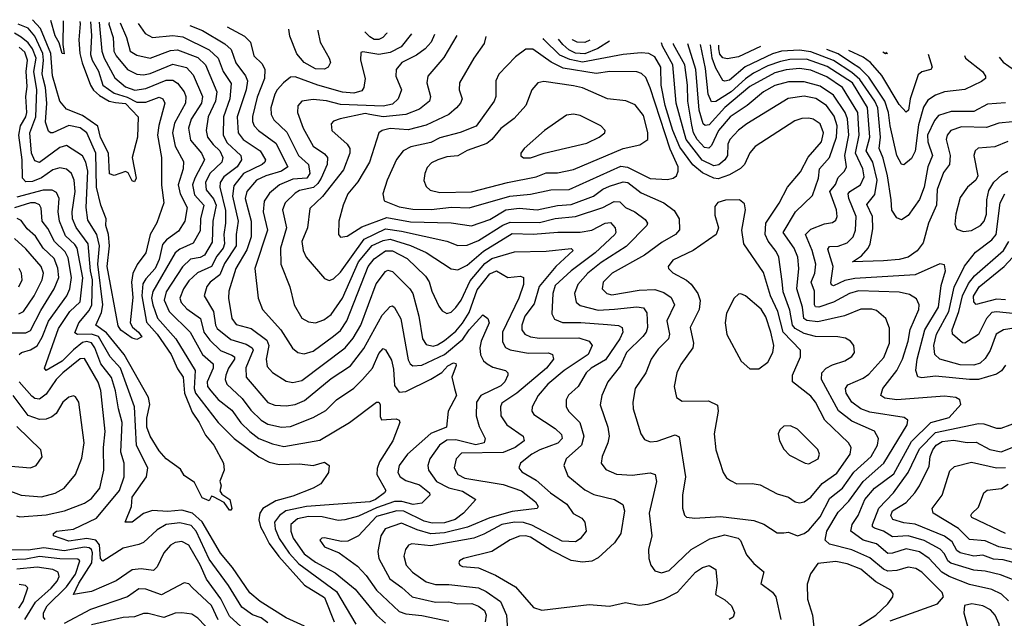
# Model space of a CAD drawing. Extents: x 1308313 to 1441400, y 959662 to 1036319.
# Tile 452 of 656: x 1372728 to 1377079, y 1030271 to 1032914. Entities that reach past the tile are written whole.
import ezdxf

# ---------------------------------------------------------------- set-up
doc = ezdxf.new("R2010")
doc.units = 0

msp = doc.modelspace()

# ---------------------------------------------------------------- linework, layer by layer
at = {"layer": '0CON10XD'}
for points in [[(1373079.7, 1032903.4), (1373091.3, 1032775), (1373101.4, 1032745), (1373148.1, 1032658.1), (1373195, 1032618.4), (1373236.4, 1032603.6), (1373285, 1032610.3), (1373375, 1032647.1), (1373405, 1032647), (1373425, 1032633.3), (1373455.2, 1032595), (1373462, 1032575), (1373460.2, 1032545), (1373412.5, 1032457.5), (1373403.5, 1032415), (1373415.4, 1032355.4), (1373451.7, 1032288.3), (1373450, 1032255), (1373428.7, 1032185), (1373437, 1032145), (1373467.6, 1032085), (1373457.8, 1032025), (1373429.5, 1031980.5), (1373377.3, 1031942.7), (1373359.2, 1031920.8), (1373343.7, 1031855), (1373326.3, 1031815), (1373285, 1031770.3), (1373272.2, 1031747.8), (1373267.1, 1031695), (1373288.8, 1031578.8), (1373335.7, 1031525), (1373397.9, 1031435), (1373425, 1031372.9), (1373451, 1031335), (1373456.7, 1031265), (1373490.3, 1031180.3), (1373521.6, 1031135), (1373549.3, 1031079.3), (1373585.4, 1031035), (1373629.2, 1030955), (1373631.2, 1030925), (1373613.1, 1030876.9), (1373618.6, 1030855), (1373613, 1030833), (1373621.7, 1030818.3), (1373656.2, 1030795), (1373665.5, 1030755), (1373661.7, 1030748.3), (1373655, 1030748.8), (1373631.4, 1030781.4), (1373585, 1030806.7), (1373575, 1030810), (1373565, 1030790), (1373535, 1030803.3), (1373499.8, 1030869.8), (1373455, 1030900.8), (1373438.9, 1030928.9), (1373375, 1030974.7), (1373345, 1031009.6), (1373304.3, 1031075), (1373290.3, 1031115), (1373290.5, 1031155), (1373302.8, 1031215), (1373297, 1031245), (1373190.2, 1031435), (1373111.6, 1031531.6), (1373064.2, 1031565), (1373088.9, 1031621.1), (1373094.9, 1031655), (1373073.9, 1031833.9), (1373080.8, 1031915), (1373069.1, 1031965), (1373029, 1032029), (1373021.8, 1032085), (1373029.5, 1032245), (1373020.6, 1032285), (1373005, 1032313.5), (1372935, 1032358.3), (1372905, 1032350.4), (1372815, 1032283), (1372795, 1032291.1), (1372779.6, 1032325), (1372772.2, 1032415), (1372799.3, 1032485), (1372804.1, 1032605), (1372790.5, 1032685), (1372800.3, 1032745), (1372785, 1032785.2), (1372765, 1032812.5), (1372735, 1032837.4), (1372705, 1032854.4)], [(1373040.6, 1032904.8), (1373044.9, 1032845), (1373041, 1032761), (1373048.8, 1032735), (1373076.8, 1032686.8), (1373095.2, 1032625), (1373145, 1032589.2), (1373202.5, 1032572.5), (1373245, 1032550.1), (1373285, 1032549.6), (1373345, 1032572.3), (1373360.8, 1032565), (1373370, 1032545), (1373342.3, 1032447.7), (1373337.2, 1032405), (1373353.9, 1032305), (1373353.9, 1032183.9), (1373364.7, 1032105.3), (1373333.5, 1032016.5), (1373304.2, 1031965.8), (1373285.2, 1031885), (1373246.7, 1031833.3), (1373227.3, 1031792.7), (1373221.3, 1031755), (1373227.6, 1031687.6), (1373215.8, 1031575), (1373226, 1031556), (1373252.5, 1031535), (1373267, 1031513), (1373245, 1031501.4), (1373225, 1031508), (1373175, 1031542.4), (1373162.5, 1031562.5), (1373114, 1031825), (1373124.7, 1031915), (1373120.8, 1031965), (1373108.8, 1032005), (1373110, 1032035), (1373086.9, 1032095), (1373067.1, 1032175), (1373064.6, 1032325), (1373024.3, 1032414.3), (1372995, 1032436.2), (1372945, 1032447.2), (1372875, 1032415.3), (1372864.2, 1032414.2), (1372855, 1032422.2), (1372842.4, 1032462.4), (1372847.6, 1032545), (1372842.4, 1032615), (1372832.2, 1032655), (1372827.3, 1032675), (1372833.8, 1032735), (1372829.9, 1032765), (1372795, 1032842.2), (1372765, 1032876.4), (1372721.1, 1032895)], [(1372993.2, 1032906.6), (1372995.8, 1032895.8), (1372989.3, 1032825), (1372994.2, 1032765), (1373003.6, 1032723.6), (1373040.7, 1032625), (1373053.8, 1032603.8), (1373080.2, 1032580.2), (1373123.8, 1032553.8), (1373151.5, 1032548.5), (1373195, 1032543.8), (1373252, 1032485), (1373248.7, 1032395), (1373225.5, 1032305), (1373243.3, 1032215), (1373235, 1032197.5), (1373225, 1032202.5), (1373208, 1032238), (1373195, 1032243.3), (1373145, 1032226.7), (1373125, 1032233.3), (1373120.8, 1032325), (1373084.4, 1032394.4), (1373073.4, 1032443.4), (1373005, 1032491.7), (1372935, 1032518.8), (1372905, 1032554.4), (1372873.6, 1032666.4), (1372865.3, 1032765), (1372820, 1032875), (1372785, 1032914.3)], [(1372919.4, 1032909.3), (1372918.8, 1032805), (1372925, 1032763.3), (1372915, 1032764.3), (1372902.5, 1032812.5), (1372885, 1032843.5), (1372865.8, 1032911.3)], [(1373123.8, 1032901.7), (1373122.3, 1032895), (1373140.4, 1032835), (1373142, 1032808), (1373143.4, 1032775), (1373154.2, 1032754.2), (1373204.7, 1032695), (1373245, 1032674), (1373275, 1032670.3), (1373305, 1032676), (1373405, 1032717.7), (1373465, 1032702.6), (1373495, 1032670.8), (1373535.1, 1032575.1), (1373531.1, 1032545), (1373486.2, 1032475), (1373474.4, 1032435), (1373482.7, 1032382.7), (1373531, 1032325), (1373544.8, 1032295), (1373501.4, 1032215), (1373492.2, 1032185), (1373500.4, 1032140.4), (1373541.3, 1032095), (1373526.6, 1032035), (1373525, 1031982.5), (1373495, 1031927.9), (1373435, 1031901.2), (1373415.6, 1031884.4), (1373316.7, 1031713.3), (1373310.6, 1031685), (1373316.2, 1031655), (1373336.7, 1031596.7), (1373417.5, 1031505), (1373504, 1031365), (1373499, 1031285), (1373505.2, 1031265), (1373605.7, 1031135.7), (1373675.1, 1031065.1), (1373785, 1030983.3), (1373829.8, 1030959.8), (1373875, 1030949.6), (1373965, 1030952.4), (1374025, 1030945.9), (1374075, 1030959.5), (1374096.2, 1030945), (1374092.5, 1030915), (1374058.8, 1030865), (1374025.2, 1030844.8), (1373935, 1030809.5), (1373860.6, 1030789.4), (1373802, 1030755), (1373788.9, 1030735), (1373784.1, 1030705), (1373791.9, 1030675), (1373808.9, 1030645), (1373830.7, 1030600.7), (1373872.9, 1030542.9), (1373987, 1030417), (1374075, 1030363.1), (1374117.6, 1030255)], [(1373171.3, 1032900), (1373199.8, 1032835), (1373216.6, 1032775), (1373245, 1032757.1), (1373305, 1032744.3), (1373395, 1032778.5), (1373425, 1032780.5), (1373515, 1032747.6), (1373548.5, 1032715), (1373598.8, 1032595), (1373592.6, 1032555), (1373560.6, 1032485), (1373552.7, 1032425), (1373557.9, 1032395), (1373583.4, 1032363.4), (1373611.9, 1032335), (1373626.3, 1032305), (1373622, 1032285), (1373568.5, 1032235), (1373549.6, 1032195), (1373552.7, 1032162.7), (1373585, 1032123.6), (1373596.2, 1032095), (1373582.1, 1032025), (1373578.8, 1031931.2), (1373545, 1031873.7), (1373525, 1031863.6), (1373482.9, 1031857.1), (1373447.2, 1031822.8), (1373375, 1031712.9), (1373367.1, 1031675), (1373388, 1031625), (1373481.9, 1031535), (1373536.3, 1031436.3), (1373582.3, 1031395), (1373582.3, 1031375), (1373556.2, 1031315), (1373558.6, 1031295), (1373572, 1031275), (1373605, 1031236.5), (1373665, 1031189.2), (1373705, 1031134.2), (1373744.7, 1031095), (1373785, 1031065.2), (1373845, 1031040.7), (1373895, 1031029.2), (1374055, 1031057.4), (1374185.4, 1031134.6), (1374305, 1031225.5), (1374315, 1031225.6), (1374320.4, 1031215), (1374321.1, 1031161.1), (1374327.6, 1031147.6), (1374391.8, 1031151.8), (1374404.4, 1031145), (1374407.3, 1031135), (1374377.5, 1031055), (1374318.7, 1030961.3), (1374307.3, 1030932.7), (1374306.7, 1030905), (1374346.7, 1030835), (1374340, 1030825), (1374300.5, 1030795), (1374275, 1030784.9), (1373995, 1030763.9), (1373904.7, 1030745.3), (1373875.7, 1030725), (1373854.4, 1030695), (1373857.4, 1030665), (1373875, 1030623.1), (1373918.2, 1030558.2), (1373961.2, 1030511.2), (1374128.6, 1030388.6), (1374213.3, 1030245)], [(1373251.6, 1032897), (1373283, 1032853), (1373315, 1032835.7), (1373405, 1032845.2), (1373449, 1032839), (1373565, 1032781.6), (1373604.8, 1032745), (1373627, 1032685), (1373661.8, 1032631.8), (1373656.7, 1032565), (1373628.7, 1032485), (1373627.7, 1032405), (1373645, 1032370.8), (1373705.6, 1032315), (1373708.5, 1032295), (1373689.1, 1032265), (1373630.4, 1032219.6), (1373613.4, 1032195), (1373612.2, 1032175), (1373638.2, 1032071.8), (1373637.8, 1032015), (1373629.9, 1031965), (1373632.8, 1031925), (1373627.2, 1031905), (1373599.5, 1031870.5), (1373575, 1031824.1), (1373513.5, 1031796.5), (1373475, 1031761.4), (1373451.3, 1031725), (1373435.6, 1031685), (1373441.1, 1031665), (1373466.9, 1031636.9), (1373526.5, 1031595), (1373542, 1031535), (1373568.8, 1031498.8), (1373615, 1031452.8), (1373665, 1031432.5), (1373677.5, 1031425), (1373676.8, 1031415), (1373650.2, 1031375), (1373638.5, 1031345), (1373636.2, 1031325), (1373643.9, 1031303.9), (1373711.5, 1031241.5), (1373749.9, 1031189.9), (1373795, 1031145.2), (1373825, 1031128.3), (1373885, 1031114.7), (1373925, 1031117.6), (1374025, 1031157.2), (1374081, 1031189), (1374127.9, 1031235), (1374205, 1031287.5), (1374243.1, 1031325), (1374286.6, 1031375), (1374315, 1031440), (1374335, 1031462.2), (1374345, 1031455.7), (1374370.7, 1031410.7), (1374380.4, 1031370.4), (1374385, 1031298.6), (1374405, 1031269.3), (1374435, 1031272.1), (1374545, 1031327), (1374593.7, 1031356.3), (1374620.7, 1031385), (1374645, 1031398.8), (1374656.1, 1031396.1), (1374657.6, 1031387.6), (1374637.9, 1031335), (1374650, 1031285), (1374658.2, 1031255), (1374620.9, 1031185), (1374613.5, 1031115), (1374545, 1031087.2), (1374441.8, 1030995), (1374404.7, 1030945), (1374399.7, 1030915), (1374409.3, 1030895), (1374435, 1030879.8), (1374495, 1030859.4), (1374538.9, 1030825), (1374540.6, 1030815), (1374505, 1030778.9), (1374466.2, 1030773.8), (1374416.3, 1030786.3), (1374385, 1030786), (1374305, 1030758.7), (1374225, 1030722.2), (1374165, 1030704.8), (1374135, 1030702.4), (1374065, 1030718.5), (1374005, 1030719.8), (1373955, 1030710.1), (1373926.1, 1030685), (1373925.6, 1030655), (1373937.2, 1030625), (1373985.6, 1030555), (1374035, 1030518.6), (1374121.9, 1030471.9), (1374209.9, 1030399.9), (1374304.3, 1030284.3), (1374345, 1030248.6)], [(1373480.5, 1032888.6), (1373536, 1032866), (1373635, 1032807), (1373662.2, 1032782.2), (1373683.5, 1032723.5), (1373726.5, 1032666.5), (1373734.1, 1032645), (1373729.4, 1032605), (1373689.1, 1032485), (1373693.7, 1032415), (1373714.9, 1032384.9), (1373790.5, 1032335), (1373814.2, 1032295), (1373811.8, 1032285), (1373799.1, 1032275), (1373716.3, 1032235), (1373675, 1032180.4), (1373668.3, 1032135), (1373693.1, 1032025), (1373684.3, 1031965), (1373685.1, 1031915), (1373632.9, 1031837.1), (1373612.5, 1031787.5), (1373569.7, 1031755), (1373555, 1031736.2), (1373543.3, 1031695), (1373584.9, 1031624.9), (1373592.8, 1031565), (1373601, 1031551), (1373661.2, 1031501.2), (1373728.6, 1031481.4), (1373755, 1031465.2), (1373759.1, 1031455), (1373726.9, 1031376.9), (1373729.2, 1031335), (1373825, 1031223.4), (1373855, 1031211.2), (1373905, 1031208.6), (1373945, 1031215.2), (1373987.1, 1031232.9), (1374105, 1031329.5), (1374189.8, 1031385), (1374248.1, 1031461.9), (1374330.1, 1031609.9), (1374365, 1031647.9), (1374375, 1031650), (1374385, 1031643.5), (1374413, 1031593), (1374445, 1031412.5), (1374453.7, 1031393.7), (1374465.2, 1031385.2), (1374505, 1031388.3), (1374605.1, 1031434.9), (1374686.2, 1031503.8), (1374714.2, 1031545), (1374775, 1031611.5), (1374797.3, 1031595), (1374803.4, 1031575), (1374767.8, 1031495), (1374761.7, 1031465), (1374764.2, 1031434.2), (1374778.2, 1031408.2), (1374794.2, 1031394.2), (1374819.2, 1031379.2), (1374875.6, 1031365), (1374885.5, 1031355), (1374885.4, 1031345), (1374871.3, 1031315), (1374855, 1031297.1), (1374765.9, 1031255), (1374746.2, 1031225), (1374745.3, 1031165), (1374757.9, 1031117.9), (1374785.3, 1031065), (1374780.6, 1031045), (1374743.3, 1031036.7), (1374655, 1031059.2), (1374615, 1031057.9), (1374583.8, 1031035), (1374540.8, 1030975), (1374532.4, 1030945), (1374535.3, 1030925), (1374570.5, 1030875), (1374625, 1030847), (1374685, 1030832), (1374743.3, 1030795), (1374689.6, 1030735), (1374652.6, 1030707.4), (1374605, 1030692.2), (1374550.7, 1030690.7), (1374515, 1030700), (1374425, 1030743.2), (1374395, 1030745.9), (1374305, 1030720.4), (1374225, 1030635.3), (1374178.7, 1030611.3), (1374149.6, 1030609.6), (1374074.6, 1030625.4), (1374063.8, 1030625), (1374054.4, 1030615), (1374075, 1030586.7), (1374139.8, 1030559.7), (1374220.8, 1030500.8), (1374259.4, 1030459.4), (1374305.1, 1030395.1), (1374405, 1030300.4), (1374435, 1030289.6), (1374505, 1030283.4), (1374625, 1030257.6)], [(1373645.3, 1032882.5), (1373721.8, 1032841.8), (1373748, 1032815), (1373762.9, 1032755), (1373799.3, 1032719.3), (1373811.6, 1032695), (1373809.2, 1032655), (1373777.5, 1032572.5), (1373756.2, 1032486.2), (1373756.5, 1032465), (1373764.8, 1032445), (1373783.6, 1032425), (1373859.3, 1032369.3), (1373913.3, 1032265), (1373885.5, 1032245), (1373815.4, 1032225), (1373775, 1032205.7), (1373731.9, 1032155), (1373724.2, 1032125), (1373751.3, 1032025), (1373751.2, 1031955), (1373731.5, 1031898.5), (1373683.4, 1031815), (1373652.4, 1031715), (1373650.2, 1031685), (1373665.8, 1031595), (1373685, 1031567.5), (1373750.6, 1031550.6), (1373819.5, 1031499.5), (1373829.3, 1031475), (1373817.7, 1031415), (1373822.2, 1031382.2), (1373845.6, 1031355.6), (1373905, 1031318.4), (1373935, 1031311.9), (1373975, 1031321.1), (1374166.2, 1031465), (1374201.5, 1031508.5), (1374235.5, 1031565), (1374302.9, 1031747.1), (1374345, 1031802.5), (1374355, 1031808.2), (1374375, 1031802), (1374452.2, 1031725), (1374464.7, 1031705), (1374491.6, 1031605), (1374508.6, 1031505), (1374525, 1031479.6), (1374555, 1031472.6), (1374575, 1031477.7), (1374605, 1031496.8), (1374655, 1031538.8), (1374685, 1031573.7), (1374715, 1031621.8), (1374749.5, 1031720.5), (1374805, 1031791.7), (1374835.5, 1031805.5), (1374885, 1031776), (1374940.9, 1031780.9), (1374955, 1031775.6), (1374955.2, 1031745), (1374933.9, 1031685), (1374861.4, 1031535), (1374861, 1031491), (1374875, 1031466.9), (1374895.6, 1031455.6), (1374975, 1031440.8), (1375065, 1031442.8), (1375082.2, 1031435), (1375086.9, 1031415), (1375056.1, 1031375), (1374924.9, 1031265.1), (1374859.2, 1031220.8), (1374852.2, 1031205), (1374854.1, 1031165), (1374881.5, 1031125), (1374953.5, 1031075), (1374957.7, 1031055), (1374917.5, 1031025), (1374865, 1031003.5), (1374680.7, 1030999.3), (1374656.7, 1030975), (1374648.2, 1030935), (1374663.8, 1030905), (1374695, 1030889.2), (1374865, 1030861.2), (1374945, 1030833.5), (1375008.1, 1030785), (1375020, 1030765), (1375014.6, 1030755.4), (1374905, 1030742.7), (1374805.1, 1030714.9), (1374707.1, 1030672.9), (1374605, 1030647.8), (1374545, 1030643.3), (1374485, 1030661.7), (1374415, 1030691), (1374343.8, 1030665), (1374324.2, 1030635), (1374311.2, 1030565), (1374315.8, 1030535), (1374363.2, 1030445), (1374417.1, 1030407.1), (1374462.5, 1030365), (1374565, 1030341.9), (1374625, 1030343.2), (1374665, 1030334), (1374725.9, 1030335.9), (1374755, 1030324.7), (1374781.4, 1030305), (1374790.2, 1030285), (1374785.2, 1030255)], [(1374459, 1032852.4), (1374413.3, 1032795), (1374365, 1032769), (1374315, 1032760.3), (1374245, 1032773.1), (1374235, 1032770), (1374233.9, 1032736.1), (1374254, 1032655), (1374249.2, 1032615), (1374239.4, 1032600.6), (1374205, 1032590), (1374155, 1032594.2), (1374045.6, 1032625.6), (1373945, 1032662.6), (1373925, 1032660.7), (1373894.2, 1032635.8), (1373865.8, 1032605), (1373856.1, 1032585), (1373838, 1032525), (1373839, 1032495), (1373851.5, 1032471.5), (1373908, 1032418), (1373960.4, 1032315), (1374003.9, 1032275), (1374010.3, 1032235), (1373996.2, 1032213.8), (1373935, 1032210.7), (1373876, 1032185), (1373831.7, 1032148.3), (1373807.8, 1032112.2), (1373803.5, 1032065), (1373822.8, 1031985), (1373766.5, 1031815), (1373781.5, 1031685), (1373801.1, 1031635), (1373881.4, 1031545), (1373934.2, 1031464.2), (1373957.5, 1031445), (1373985, 1031438), (1374025, 1031449.7), (1374115, 1031516.6), (1374145, 1031541.7), (1374173.4, 1031585), (1374268.5, 1031825), (1374295, 1031857.9), (1374345, 1031894), (1374375, 1031893.9), (1374439.7, 1031859.7), (1374521, 1031781), (1374537.3, 1031757.3), (1374548.8, 1031715), (1374579.6, 1031649.6), (1374595, 1031627.8), (1374615, 1031616.5), (1374635, 1031623.1), (1374655, 1031642.7), (1374678.3, 1031675), (1374719.3, 1031760.7), (1374783.1, 1031836.9), (1374815, 1031860), (1374915, 1031888.7), (1375055, 1031891.5), (1375164.5, 1031904.5), (1375173.3, 1031895), (1375097, 1031825), (1375023.5, 1031736.5), (1375001.3, 1031658.7), (1374960.6, 1031605), (1374946.7, 1031565), (1374946.7, 1031545), (1374960.4, 1031525), (1374985, 1031513.3), (1375025, 1031508.3), (1375199.2, 1031509.2), (1375244.2, 1031495), (1375258.2, 1031475), (1375240.7, 1031435), (1375133.8, 1031365), (1375062.7, 1031305), (1375019.2, 1031255), (1374992.3, 1031205), (1374991.2, 1031185), (1375000.8, 1031170.8), (1375095, 1031109.1), (1375121.9, 1031081.9), (1375126.1, 1031065), (1375106.5, 1031043.5), (1375026.9, 1031015), (1374991.8, 1030995), (1374940.5, 1030955), (1374934.4, 1030935), (1374946.7, 1030916.7), (1375010.8, 1030880.8), (1375074.1, 1030825), (1375146.1, 1030775), (1375173.5, 1030733.5), (1375212.3, 1030712.3), (1375225.6, 1030695), (1375231.5, 1030655), (1375205, 1030621.5), (1375185, 1030608.6), (1375125, 1030611), (1374991.9, 1030681.9), (1374955, 1030693.2), (1374915, 1030694.9), (1374858, 1030685), (1374778.5, 1030641.5), (1374735, 1030624.9), (1374545, 1030590.2), (1374460.4, 1030599.6), (1374445.9, 1030594.1), (1374432.3, 1030575), (1374425.3, 1030545), (1374436.2, 1030505), (1374464.6, 1030475), (1374525, 1030432.1), (1374565, 1030420), (1374625, 1030420.4), (1374755, 1030404.8), (1374789, 1030389), (1374853.1, 1030345)], [(1374561, 1032848.7), (1374546.2, 1032815), (1374519.7, 1032785), (1374482.3, 1032757.7), (1374416.9, 1032725), (1374392.1, 1032695), (1374390.4, 1032665), (1374415.4, 1032605), (1374401.2, 1032565), (1374375, 1032540.7), (1374335, 1032532.5), (1374145, 1032540), (1374084.1, 1032555.9), (1374025, 1032562.4), (1373974.8, 1032555.2), (1373956.6, 1032533.4), (1373955.3, 1032505), (1373981.4, 1032435), (1374025.5, 1032355.5), (1374075, 1032321.8), (1374088.3, 1032305), (1374086.8, 1032275), (1374060, 1032215), (1374045, 1032190.4), (1374026.2, 1032173.8), (1373965, 1032159.5), (1373945, 1032148.1), (1373901.9, 1032105), (1373888.9, 1032075), (1373907.3, 1031995), (1373880.9, 1031905), (1373882.2, 1031835), (1373921.8, 1031735), (1373941.3, 1031655), (1373975, 1031596), (1374005, 1031579.6), (1374035, 1031575.3), (1374071.5, 1031588.5), (1374105, 1031612.2), (1374154.9, 1031685.1), (1374224.6, 1031845), (1374285, 1031916.3), (1374335, 1031939.7), (1374365.4, 1031944.6), (1374455, 1031917.7), (1374525, 1031886), (1374635, 1031813.9), (1374665, 1031809.2), (1374705, 1031830.2), (1374777.3, 1031892.7), (1374905, 1031969.6), (1374996.8, 1031966.8), (1375106.6, 1031976.6), (1375205, 1031976), (1375256.9, 1031985), (1375315, 1032015.8), (1375338.9, 1032018.9), (1375359.8, 1031995), (1375362.9, 1031975), (1375357.5, 1031965), (1375271.7, 1031885), (1375165, 1031805.5), (1375095, 1031740.3), (1375083.5, 1031705), (1375079.7, 1031615), (1375091.7, 1031591.7), (1375127, 1031577), (1375207.5, 1031577.5), (1375325, 1031567.5), (1375373.8, 1031563.8), (1375390, 1031555), (1375392.9, 1031535), (1375380.9, 1031505), (1375317.6, 1031412.4), (1375254.2, 1031375), (1375231.4, 1031355), (1375196, 1031295), (1375153.9, 1031256.1), (1375142.9, 1031235), (1375143.1, 1031205), (1375155, 1031184.6), (1375203.2, 1031135), (1375221.7, 1031075), (1375210.3, 1031035), (1375142.5, 1030975), (1375132.1, 1030945), (1375149.9, 1030899.9), (1375225, 1030837.2), (1375265, 1030816.9), (1375356, 1030795), (1375393.4, 1030773.4), (1375400.6, 1030745), (1375384.7, 1030645.3), (1375356.3, 1030603.7), (1375285, 1030537.5), (1375256.9, 1030523.1), (1375215, 1030517.8), (1375165, 1030525.2), (1375075, 1030571.6), (1374985, 1030628.3), (1374965, 1030634.8), (1374936.4, 1030633.6), (1374895, 1030617.6), (1374815, 1030565.3), (1374688.8, 1030535), (1374671.9, 1030525), (1374668.1, 1030515), (1374673.1, 1030505), (1374685, 1030499.6), (1374755, 1030493.2), (1374831.3, 1030461.3), (1374919, 1030409), (1374998.9, 1030318.9), (1375035, 1030305.9), (1375245, 1030332.1), (1375335, 1030323.6), (1375405, 1030340.7), (1375465, 1030329.2), (1375505, 1030332.4), (1375575, 1030355.2), (1375635, 1030386.2), (1375715, 1030473.8), (1375745, 1030495.4), (1375775, 1030503.5), (1375805, 1030485.8)], [(1374046, 1032867.7), (1374045.5, 1032865), (1374056.1, 1032815), (1374096.2, 1032745), (1374101.9, 1032725), (1374090.8, 1032705), (1374075, 1032696.5), (1374035, 1032697.9), (1373985, 1032725.2), (1373952.9, 1032762.9), (1373922, 1032842), (1373918.1, 1032872.4)], [(1374659.4, 1032845), (1374602.1, 1032747.9), (1374532, 1032665), (1374527.1, 1032635), (1374543.7, 1032575), (1374539.7, 1032555), (1374495, 1032519), (1374434, 1032496), (1374335, 1032485.1), (1374275.6, 1032495.6), (1374255, 1032499.3), (1374143.7, 1032476.3), (1374114.2, 1032465.8), (1374104.5, 1032455), (1374107.1, 1032425), (1374175.4, 1032365), (1374186.8, 1032345), (1374186.7, 1032325), (1374159.1, 1032250.9), (1374066.4, 1032133.6), (1374009.9, 1032080.1), (1374000, 1031995), (1373974.8, 1031935), (1373980.3, 1031895), (1373994.7, 1031865), (1374075, 1031770.8), (1374095, 1031762.2), (1374115, 1031770), (1374145, 1031799.7), (1374250, 1031945), (1374345, 1031990.2), (1374415, 1031980.9), (1374615, 1031936), (1374665, 1031916.3), (1374705, 1031918.1), (1374755, 1031939.1), (1374862.9, 1032007.1), (1374895, 1032020.3), (1375025, 1032018.9), (1375095, 1032036), (1375184.6, 1032045.4), (1375305, 1032084.3), (1375355, 1032111.6), (1375380.2, 1032110.2), (1375405.5, 1032085), (1375446.5, 1032065), (1375491.9, 1032031.9), (1375502.1, 1032015), (1375499.2, 1032005), (1375407.9, 1031912.1), (1375297.6, 1031842.4), (1375238.7, 1031795), (1375195.2, 1031745), (1375179.2, 1031705), (1375186.8, 1031666.8), (1375205, 1031652.4), (1375285, 1031631.4), (1375356.2, 1031636.2)], [(1374788.3, 1032840.3), (1374781.3, 1032808.7), (1374735.4, 1032745), (1374672.1, 1032635), (1374669.6, 1032605), (1374682.9, 1032565), (1374676.2, 1032545), (1374658.5, 1032525), (1374625, 1032495.4), (1374525, 1032447.8), (1374445, 1032427.2), (1374365, 1032434.3), (1374330, 1032425), (1374315.6, 1032415), (1374274.2, 1032285), (1374222.2, 1032197.8), (1374178, 1032145), (1374157.5, 1032095), (1374137.9, 1032025), (1374137.5, 1031965), (1374145, 1031954.2), (1374175, 1031958.5), (1374239.9, 1032000.1), (1374349.9, 1032040.1), (1374455, 1032021.4), (1374635, 1032016.7), (1374725, 1032004.4), (1374805, 1032031.5), (1374875.8, 1032074.2), (1374935, 1032082), (1375015, 1032074.5), (1375105, 1032093.2), (1375165, 1032098.1), (1375264.4, 1032135.6), (1375304.7, 1032165.3), (1375335, 1032179.3), (1375395, 1032197.7), (1375415, 1032196), (1375475, 1032148.9), (1375574.4, 1032105), (1375621, 1032071), (1375642.7, 1032035), (1375644.1, 1031985.9), (1375626.5, 1031965), (1375568, 1031932), (1375488.9, 1031875), (1375346.8, 1031795), (1375306.8, 1031755), (1375302.3, 1031725), (1375323.1, 1031705), (1375345, 1031699.5), (1375465, 1031719.5), (1375535, 1031722.3), (1375575, 1031710), (1375607, 1031687), (1375622.2, 1031655), (1375587.3, 1031585), (1375599.3, 1031525), (1375595.9, 1031505), (1375550.1, 1031459.9), (1375518.9, 1031415), (1375495.6, 1031354.4), (1375448, 1031285), (1375437.7, 1031225), (1375438.8, 1031195), (1375472.5, 1031085), (1375489.8, 1031059.8), (1375515, 1031050), (1375545, 1031053.5), (1375625, 1031081.5), (1375642.5, 1031072.5), (1375670.4, 1030895), (1375657.1, 1030815), (1375657.5, 1030757.5), (1375665.5, 1030725.5), (1375675, 1030717.1), (1375712.2, 1030712.2), (1375825, 1030720.3), (1375972.5, 1030702.5), (1376016.1, 1030686.1), (1376075, 1030647.9), (1376105, 1030647.6), (1376125, 1030650.3), (1376165, 1030635.3), (1376195, 1030644.8), (1376215, 1030659.4), (1376265, 1030718.1), (1376309, 1030801), (1376364.7, 1030845.3), (1376414.1, 1030915.9), (1376491, 1030985), (1376519.5, 1031035), (1376523.6, 1031065), (1376505, 1031096.6), (1376405, 1031141.3), (1376346.7, 1031186.7), (1376272, 1031325), (1376273.5, 1031355), (1376292.1, 1031375), (1376319.5, 1031390.5), (1376375, 1031407.5), (1376405, 1031426.7), (1376417.5, 1031445), (1376415, 1031476), (1376399.2, 1031495), (1376377.1, 1031507.1), (1376344.2, 1031514.2), (1376245, 1031515.5), (1376195, 1031528.7), (1376155, 1031550.5), (1376143.8, 1031565), (1376131.4, 1031631.4), (1376102.4, 1031712.4), (1376097.7, 1031757.7), (1376083.4, 1031865), (1376071.2, 1031891.2), (1376035.8, 1031935.8), (1376023, 1031965), (1376025.3, 1032015), (1376085, 1032104.5), (1376121.3, 1032175), (1376178.2, 1032241.8), (1376212.6, 1032307.4), (1376271.6, 1032375), (1376281, 1032415), (1376265.9, 1032455), (1376235, 1032475.4), (1376215, 1032480), (1376185, 1032478.5), (1376153.1, 1032466.9), (1375977.8, 1032355), (1375955, 1032326.9), (1375931.5, 1032275), (1375913.1, 1032256.9), (1375865, 1032228.8), (1375815, 1032211), (1375795, 1032214.1), (1375745, 1032237.8), (1375702.9, 1032272.9), (1375645, 1032351.9), (1375615.1, 1032425), (1375580.6, 1032535), (1375562.8, 1032625), (1375562, 1032705), (1375535, 1032749.6), (1375508.6, 1032765), (1375475, 1032768.4), (1375395, 1032760.7), (1375215, 1032726.3), (1375158.7, 1032738.7), (1375115, 1032758), (1375045, 1032827.2), (1375042.1, 1032830.9)], [(1374350.8, 1032856.4), (1374350.3, 1032855), (1374332.7, 1032835), (1374315, 1032826.8), (1374295, 1032827.3), (1374275, 1032838.4), (1374253, 1032860)], [(1373986.4, 1030236.4), (1373905, 1030273.3), (1373790.9, 1030345), (1373745, 1030382.6), (1373668.5, 1030495), (1373615, 1030558.3), (1373535, 1030697), (1373492, 1030735), (1373445, 1030748.5), (1373381.9, 1030741.9), (1373315, 1030747.3), (1373275, 1030732.7), (1373225, 1030695.3), (1373194.5, 1030694.5), (1373222.3, 1030765), (1373225.4, 1030805), (1373287.6, 1030895), (1373294.7, 1030935), (1373243.5, 1031033.5), (1373235.5, 1031205), (1373172.9, 1031375), (1373128, 1031425), (1373076.4, 1031515), (1373045, 1031526.1), (1372983.8, 1031523.8), (1372971.5, 1031531.5), (1372988.8, 1031575), (1373035, 1031630), (1373047.4, 1031655), (1373049.3, 1031765), (1373040.6, 1031805), (1373031.2, 1031925), (1372976.8, 1031996.8), (1372961.8, 1032035), (1372960.1, 1032065), (1372972.8, 1032155), (1372968.7, 1032205), (1372957.5, 1032235), (1372935, 1032253.7), (1372905, 1032260.6), (1372875, 1032250.9), (1372825, 1032215.5), (1372785, 1032199.6), (1372755, 1032198.6), (1372740.6, 1032215), (1372738.7, 1032295), (1372724.1, 1032405), (1372731.5, 1032445), (1372755.1, 1032485), (1372759.8, 1032505), (1372755.4, 1032575), (1372761.3, 1032618.7), (1372756.8, 1032685), (1372762, 1032735), (1372750.8, 1032770.9), (1372725, 1032793)], [(1375334.2, 1032820.1), (1375282.9, 1032787.1), (1375226.2, 1032763.8), (1375185, 1032765.9), (1375155, 1032781.2), (1375127.7, 1032805), (1375109.1, 1032828.4)], [(1375247.6, 1032823.3), (1375225, 1032813.4), (1375191.9, 1032815), (1375170.5, 1032825), (1375169.2, 1032826.2)], [(1376575, 1030259.3), (1376784.2, 1030335), (1376811.4, 1030365), (1376805.5, 1030385), (1376715, 1030474.1), (1376688.9, 1030491.1), (1376655, 1030496.1), (1376605, 1030481.1), (1376565, 1030479), (1376545, 1030487.8), (1376485, 1030538), (1376405, 1030572.8), (1376307.3, 1030597.3), (1376287.5, 1030615), (1376294.8, 1030655), (1376345, 1030739.7), (1376392.3, 1030787.7), (1376455, 1030874.8), (1376546.3, 1030955), (1376650.3, 1031125), (1376652.5, 1031145), (1376637.1, 1031157.1), (1376485, 1031181.6), (1376445, 1031195.9), (1376405.2, 1031225), (1376380.2, 1031265), (1376378, 1031285), (1376388.2, 1031301.8), (1376455, 1031331.1), (1376481.2, 1031348.8), (1376547.2, 1031422.8), (1376572.5, 1031485), (1376572.3, 1031552.3), (1376556.5, 1031595), (1376515, 1031630.4), (1376493.6, 1031636.4), (1376445, 1031635.3), (1376373.4, 1031606.6), (1376255, 1031580.4), (1376206.2, 1031586.2), (1376193.1, 1031595), (1376188.1, 1031645), (1376162.8, 1031725), (1376171.3, 1031815), (1376167.2, 1031865), (1376150, 1031905), (1376101.4, 1031975), (1376155.9, 1032065), (1376231.8, 1032138.2), (1376258.9, 1032215), (1376262.3, 1032255), (1376307, 1032305), (1376337.8, 1032395), (1376340.9, 1032445), (1376327.9, 1032487.9), (1376293, 1032535), (1376245.8, 1032565.8), (1376195, 1032576.9), (1376124, 1032566), (1375942.1, 1032455), (1375905, 1032426.8), (1375865.8, 1032385), (1375857.8, 1032365), (1375856, 1032315), (1375844.4, 1032295.6), (1375817.3, 1032272.7), (1375795, 1032269.4), (1375743.7, 1032293.7), (1375673, 1032385), (1375629.9, 1032545), (1375614.9, 1032715), (1375568.1, 1032798.1), (1375564.7, 1032811.6)], [(1377097.5, 1030347.5), (1377066.7, 1030376.7), (1377025, 1030397.9), (1376925, 1030420.5), (1376835, 1030455.2), (1376803.7, 1030473.7), (1376747, 1030535), (1376705, 1030563.9), (1376645, 1030577.7), (1376585, 1030557.5), (1376565, 1030556.8), (1376515, 1030599.3), (1376455, 1030616.3), (1376401.8, 1030655), (1376407.4, 1030685), (1376433.6, 1030725), (1376463, 1030795), (1376505, 1030844.8), (1376591, 1030909), (1376669, 1031051), (1376755, 1031135.5), (1376835, 1031157.3), (1376887.8, 1031215), (1376883.1, 1031235), (1376865.7, 1031245.7), (1376815, 1031251.6), (1376605, 1031235.5), (1376552.1, 1031242.1), (1376534.4, 1031255), (1376542.7, 1031285), (1376604.6, 1031365.4), (1376629.8, 1031415), (1376655, 1031494.4), (1376664, 1031546), (1376701.8, 1031635), (1376703.8, 1031655), (1376690.9, 1031680.9), (1376660.3, 1031700.3), (1376615, 1031711.2), (1376435, 1031716.3), (1376395.1, 1031704.9), (1376325, 1031667), (1376259.5, 1031645), (1376245.5, 1031645.5), (1376240.1, 1031655), (1376241, 1031715), (1376225.6, 1031755), (1376241.7, 1031795), (1376246.7, 1031835), (1376230.3, 1031895), (1376201.2, 1031965), (1376225, 1031989.3), (1376285, 1032012.8), (1376320.8, 1032019.2), (1376335, 1032028.6), (1376340.9, 1032045), (1376338.3, 1032075), (1376308.3, 1032155), (1376333.1, 1032186.9), (1376345, 1032217.9), (1376372.7, 1032245), (1376381.4, 1032265), (1376374.1, 1032315), (1376391.8, 1032405), (1376385.9, 1032475.9), (1376376.3, 1032505), (1376325, 1032581.3), (1376265, 1032621.1), (1376195, 1032640.5), (1376125, 1032640.5), (1376065.6, 1032624.4), (1376014.7, 1032595), (1375942.3, 1032535), (1375867.9, 1032485), (1375816, 1032425), (1375785, 1032358.8), (1375773.3, 1032346.7), (1375755, 1032349.3), (1375722.4, 1032385), (1375706.1, 1032415), (1375698.7, 1032448.7), (1375680.2, 1032555), (1375679.6, 1032625), (1375667.1, 1032715), (1375618, 1032805), (1375616.8, 1032809.7)], [(1377085, 1031388.9), (1377066.8, 1031363.2), (1377045, 1031348.3), (1376965, 1031325.9), (1376925, 1031324.8), (1376775, 1031340.4), (1376715, 1031332.4), (1376696.7, 1031336.7), (1376688.9, 1031365), (1376694.5, 1031415), (1376727.9, 1031545), (1376788.1, 1031645), (1376800.2, 1031739.8), (1376820, 1031805), (1376815, 1031832), (1376795, 1031835.6), (1376685, 1031787.4), (1376419.2, 1031770.8), (1376375, 1031762.1), (1376325, 1031739.4), (1376315, 1031742.7), (1376312.7, 1031752.7), (1376323.2, 1031825), (1376299.5, 1031900.5), (1376307.3, 1031912.7), (1376345.2, 1031914.8), (1376385, 1031929.1), (1376410.8, 1031955), (1376421.7, 1031985), (1376424.8, 1032045), (1376392.1, 1032125), (1376389.8, 1032145), (1376396.6, 1032155), (1376443.8, 1032185), (1376459.4, 1032220.6), (1376454.8, 1032255), (1376421.5, 1032325), (1376437.6, 1032405), (1376431.7, 1032505), (1376365, 1032614.8), (1376295, 1032661.7), (1376225, 1032692), (1376175, 1032698.6), (1376115, 1032692.6), (1376065, 1032678.9), (1375955, 1032619.2), (1375845, 1032526.9), (1375775, 1032449.3), (1375756.7, 1032446.7), (1375748.1, 1032455), (1375731, 1032515), (1375716.8, 1032695), (1375681.4, 1032807.3)], [(1377115, 1032462.7), (1377055, 1032457.8), (1377001.2, 1032438.8), (1376889.6, 1032440.4), (1376842.5, 1032425), (1376827.1, 1032405), (1376822.6, 1032385), (1376840, 1032315), (1376837, 1032275), (1376810.6, 1032239.4), (1376782.3, 1032165), (1376780, 1032095), (1376745, 1032016.4), (1376720.9, 1031929.1), (1376695, 1031893.5), (1376655, 1031865.3), (1376615, 1031855.3), (1376545, 1031848.8), (1376408.8, 1031845), (1376448.6, 1031871.4), (1376477.3, 1031905), (1376486.5, 1031925), (1376499, 1031991), (1376496.7, 1032045), (1376472.3, 1032097.7), (1376507.8, 1032142.2), (1376518.1, 1032205), (1376498.8, 1032285), (1376469.1, 1032335), (1376485.8, 1032395), (1376475, 1032526), (1376409, 1032635), (1376297.1, 1032707.1), (1376205, 1032740.7), (1376131.7, 1032738.3), (1376090.3, 1032730.3), (1376035, 1032710.8), (1375971.7, 1032678.3), (1375935, 1032653), (1375872.3, 1032595), (1375805, 1032553), (1375785, 1032552), (1375770.8, 1032585), (1375758.5, 1032698.5), (1375737.3, 1032805.2)], [(1377085, 1032547.3), (1377005, 1032541.4), (1376945, 1032508.9), (1376845, 1032508.7), (1376789, 1032491), (1376770.8, 1032469.2), (1376740.3, 1032405), (1376742.1, 1032375), (1376762.5, 1032315), (1376741.4, 1032265), (1376725.5, 1032175), (1376705, 1032119.5), (1376655, 1032050), (1376625, 1032030.8), (1376605, 1032038.8), (1376582.6, 1032072.6), (1376579.2, 1032119.2), (1376563.5, 1032225), (1376543.4, 1032303.4), (1376526, 1032345), (1376532.3, 1032395), (1376521, 1032525), (1376507.3, 1032555), (1376440.3, 1032650.3), (1376405, 1032681), (1376324.1, 1032734.1), (1376225, 1032772.4), (1376175, 1032779.4), (1376095, 1032775.5), (1376055, 1032764.2), (1375933.9, 1032706.1), (1375865, 1032647.9), (1375845, 1032642.5), (1375835.9, 1032645.9), (1375805, 1032700), (1375788.6, 1032745), (1375780.9, 1032803.6)], [(1376001.2, 1032795.2), (1375905, 1032750.2), (1375855, 1032741), (1375835, 1032745.2), (1375822.5, 1032762.5), (1375818, 1032785), (1375818.4, 1032802.2)], [(1374546.7, 1032076.7), (1374636.2, 1032086.2), (1374715, 1032083.4), (1374894.5, 1032134.5), (1374985, 1032143.2), (1375075, 1032162.5), (1375156.1, 1032163.9), (1375385, 1032267.8), (1375413.6, 1032263.6), (1375515, 1032213.6), (1375590.8, 1032209.2), (1375616.2, 1032215), (1375630, 1032225), (1375638.6, 1032245), (1375638.5, 1032265), (1375602.2, 1032342.2), (1375515, 1032612.7), (1375495, 1032659.2), (1375476.6, 1032676.6), (1375455, 1032683.4), (1375335.9, 1032685.9), (1375276.3, 1032676.3), (1375130.3, 1032700.3), (1375077.4, 1032727.4), (1374995, 1032784.6), (1374965, 1032783.6), (1374919.3, 1032750.7), (1374845, 1032673.1), (1374832.5, 1032645), (1374831.5, 1032575), (1374825.4, 1032555), (1374745, 1032444.6), (1374675, 1032415.7), (1374585, 1032391.9), (1374545, 1032372.4), (1374457.2, 1032352.8), (1374422.5, 1032335), (1374393.6, 1032296.4), (1374352, 1032205), (1374332.1, 1032145), (1374339.4, 1032115), (1374405, 1032088.4), (1374465, 1032077.4), (1374546.7, 1032076.7)], [(1376902.9, 1032755.7), (1376908, 1032745), (1376982.5, 1032685), (1376996.7, 1032665), (1376995.6, 1032655), (1376978.8, 1032641.2), (1376905, 1032606.5), (1376815, 1032595.9), (1376775, 1032581.7), (1376740.8, 1032559.2), (1376722.5, 1032527.5), (1376699.7, 1032450.3), (1376686.1, 1032333.9), (1376669, 1032301), (1376635, 1032273.8), (1376625, 1032276.2), (1376604.7, 1032315), (1376574.3, 1032445), (1376568.2, 1032505), (1376551.2, 1032555), (1376480.5, 1032660.5), (1376440.6, 1032700.6), (1376404, 1032724), (1376345, 1032763), (1376295.7, 1032782.3)], [(1376742.6, 1032762.7), (1376760, 1032705), (1376754.2, 1032695), (1376715, 1032684.6), (1376698.8, 1032671.2), (1376663.4, 1032565), (1376655.8, 1032514.2), (1376646.1, 1032506.1), (1376615, 1032540), (1376537.9, 1032667.9), (1376488.3, 1032725), (1376455, 1032749.3), (1376392.4, 1032778.1)], [(1376556.5, 1032770.9), (1376563.3, 1032765), (1376555, 1032762.9), (1376542.5, 1032771.5)], [(1377056.6, 1032748.9), (1377075, 1032727.1), (1377125, 1032690.9)], [(1374585, 1032151.7), (1374725, 1032153.8), (1374884.5, 1032195.5), (1375010.1, 1032219.9), (1375055, 1032238.3), (1375105, 1032238.4), (1375175, 1032253.1), (1375395, 1032345.5), (1375468.3, 1032361.7), (1375503.8, 1032385), (1375503.6, 1032416.4), (1375485, 1032490.8), (1375447.7, 1032537.7), (1375406.4, 1032556.4), (1375325, 1032565.2), (1375215, 1032613.7), (1375175, 1032622.9), (1375045, 1032641.5), (1375017.5, 1032635), (1374991.5, 1032605), (1374964.6, 1032535), (1374912.8, 1032477.2), (1374855, 1032434), (1374815.2, 1032384.8), (1374792.3, 1032367.7), (1374705, 1032336.3), (1374665, 1032313.7), (1374615, 1032308.7), (1374575.7, 1032295), (1374548.4, 1032281.6), (1374528.9, 1032261.1), (1374517.9, 1032235), (1374514.6, 1032204.6), (1374525, 1032177.5), (1374542, 1032162), (1374585, 1032151.7)], [(1374985, 1032303.9), (1375045.9, 1032324.1), (1375235, 1032368.9), (1375288.6, 1032395), (1375314, 1032415), (1375316, 1032425), (1375296.2, 1032445), (1375205, 1032490.5), (1375175, 1032497.8), (1375145, 1032493.3), (1375047.1, 1032425), (1374957.1, 1032345), (1374942.9, 1032325), (1374942.7, 1032312.7), (1374954.5, 1032304.5), (1374985, 1032303.9)], [(1377095, 1032376.3), (1377037.3, 1032352.7), (1376963.8, 1032346.2), (1376950.4, 1032335), (1376945.3, 1032314.7), (1376962.5, 1032225), (1376953.1, 1032205), (1376916.9, 1032175), (1376885, 1032128.6), (1376865.4, 1032055.4), (1376861.4, 1032011.4), (1376869.1, 1031989.1), (1376899.1, 1031979.1)], [(1376899.1, 1031979.1), (1376935, 1031983.4), (1376973.8, 1032005), (1376990.5, 1032025), (1377000.6, 1032055), (1377001.9, 1032118.1), (1377010.3, 1032159.7), (1377032.8, 1032197.2), (1377069.5, 1032230.5), (1377095, 1032245.2)], [(1373825, 1030250.8), (1373795, 1030272.5), (1373756.4, 1030286.4), (1373709.5, 1030319.5), (1373650.2, 1030415), (1373565, 1030531.1), (1373508.3, 1030655), (1373485, 1030680.3), (1373435, 1030691.5), (1373375, 1030684.1), (1373335, 1030660.6), (1373275, 1030605.4), (1373255, 1030595.9), (1373185, 1030580.9), (1373095, 1030523.2), (1373084.4, 1030534.4), (1373080.9, 1030595), (1373065, 1030615.4), (1373025, 1030622.9), (1372945, 1030611.5), (1372877.1, 1030635), (1372877.8, 1030645), (1372890.6, 1030655), (1372966.2, 1030663.8), (1373067.4, 1030712.6), (1373169.1, 1030835), (1373189.2, 1030895), (1373190.2, 1030955), (1373174.8, 1031005), (1373180.5, 1031135), (1373163.9, 1031195), (1373151.6, 1031275), (1373133.4, 1031333.4), (1373086.3, 1031395), (1373060.4, 1031465), (1373045, 1031487.8), (1373025, 1031493.3), (1373005, 1031488.4), (1372966.2, 1031456.2), (1372915, 1031405.6), (1372845, 1031364.6), (1372837.1, 1031375), (1372899.4, 1031550.6), (1372949, 1031625), (1372995, 1031667.5), (1373006.3, 1031773.7), (1372981.6, 1031905), (1372971.8, 1031921.8), (1372930.2, 1031960.2), (1372903.3, 1032025), (1372897.6, 1032065), (1372902.6, 1032125), (1372891.3, 1032151.3), (1372872.1, 1032162.1), (1372832.1, 1032162.1), (1372715, 1032130.8)], [(1377215, 1031566), (1377075.2, 1031544.8), (1377043.7, 1031525), (1377016.5, 1031453.5), (1376995, 1031417.7), (1376972.7, 1031397.3), (1376945, 1031388.2), (1376885, 1031390.7), (1376794.5, 1031415), (1376772.6, 1031435), (1376768.5, 1031475), (1376780.1, 1031525), (1376834.9, 1031625), (1376857.1, 1031732.9), (1376903.7, 1031826.3), (1376951.7, 1031888.3), (1377025, 1031941.4), (1377043.8, 1031966.2), (1377061.4, 1032105), (1377082, 1032145)], [(1372726, 1031435), (1372735.7, 1031444.3), (1372775, 1031455.6), (1372805, 1031474), (1372827.3, 1031512.7), (1372855, 1031582.4), (1372935.8, 1031694.2), (1372949.7, 1031725), (1372956.8, 1031775), (1372942.1, 1031862.1), (1372928.6, 1031888.6), (1372881.5, 1031935), (1372852.5, 1031992.5), (1372827.5, 1032025), (1372822.4, 1032082.4), (1372815, 1032096.3), (1372795.6, 1032105.6), (1372775, 1032106.1), (1372705, 1032083.2)], [(1376175, 1030780), (1376195, 1030784.6), (1376225, 1030806.2), (1376275, 1030865.3), (1376338.9, 1030911.1), (1376397.5, 1030995), (1376402.8, 1031025), (1376391.1, 1031045), (1376285.9, 1031145.9), (1376245.2, 1031225.2), (1376225, 1031251.8), (1376143.6, 1031315), (1376143.2, 1031345), (1376178.8, 1031425), (1376178.2, 1031455), (1376102.2, 1031535), (1376078.8, 1031625), (1376046.4, 1031695), (1376015, 1031797.8), (1375928.9, 1031925), (1375920, 1031985), (1375936.2, 1032075), (1375931.4, 1032101.4), (1375908.9, 1032118.9), (1375846.9, 1032116.9), (1375812.9, 1032107.1), (1375800.5, 1032089.5), (1375800.7, 1032050.7), (1375816.9, 1031995), (1375805.6, 1031965), (1375705, 1031894.6), (1375615, 1031851.8), (1375593.5, 1031825), (1375595.6, 1031815), (1375615, 1031796.5), (1375674.4, 1031764.4), (1375695, 1031746.7), (1375725.4, 1031705.4), (1375735.2, 1031674.8), (1375730.3, 1031635), (1375691.1, 1031555), (1375705.4, 1031485), (1375702.7, 1031465), (1375649.1, 1031390.9), (1375631.5, 1031355), (1375620.6, 1031295), (1375631.4, 1031245), (1375655, 1031230), (1375771.5, 1031231.5), (1375812.2, 1031212.2), (1375814.5, 1031185), (1375797.3, 1031085), (1375803.8, 1031015), (1375837.5, 1030915), (1375851.5, 1030891.5), (1375869.1, 1030879.1), (1375897.5, 1030865), (1375965, 1030866.3), (1376000.5, 1030860.5), (1376075, 1030820.9), (1376125, 1030806.2), (1376155, 1030784.5), (1376175, 1030780)], [(1372695, 1031530.7), (1372755, 1031530.6), (1372775, 1031541.4), (1372820.7, 1031629.3), (1372880.4, 1031725), (1372900.9, 1031775), (1372896.7, 1031816.7), (1372879.9, 1031859.9), (1372831.7, 1031905), (1372797.7, 1031957.7), (1372760.4, 1031990.4), (1372735, 1032027.2), (1372716.6, 1032036.6)], [(1372724.8, 1031615.2), (1372745, 1031625.3), (1372791.4, 1031695), (1372827.9, 1031765), (1372833.3, 1031795), (1372822.2, 1031825), (1372755, 1031902.1), (1372705, 1031948.1)], [(1377145, 1031614), (1377045, 1031624.4), (1377025, 1031620.4), (1377000, 1031595), (1376965, 1031524.6), (1376905, 1031486.4), (1376895, 1031487.8), (1376850, 1031525), (1376848.4, 1031545), (1376879.1, 1031625), (1376894.9, 1031695), (1376921.5, 1031748.5), (1376947.4, 1031782.6), (1377076.3, 1031895), (1377099.1, 1031935)], [(1377085, 1031677.1), (1377045, 1031679.8), (1376955, 1031656.9), (1376945, 1031668), (1376943.2, 1031693.2), (1376968.9, 1031735), (1377078.8, 1031825), (1377115.8, 1031864.2)], [(1372724.1, 1031735), (1372738.4, 1031765), (1372736.5, 1031795), (1372725.9, 1031815)], [(1375995, 1031372.2), (1376035, 1031401.1), (1376056.2, 1031445), (1376060.3, 1031475), (1376046.9, 1031535), (1376025, 1031601.8), (1376005, 1031636.5), (1375935, 1031694.4), (1375915, 1031704.3), (1375905, 1031702.5), (1375885, 1031684), (1375851.1, 1031618.9), (1375845.9, 1031575.9), (1375853.6, 1031523.6), (1375915.8, 1031405.8), (1375955, 1031372.9), (1375995, 1031372.2)], [(1375356.2, 1031636.2), (1375455, 1031646.7), (1375485, 1031641.8), (1375499.5, 1031619.5), (1375502.5, 1031555), (1375497.1, 1031535), (1375482.6, 1031515), (1375409.6, 1031445), (1375383.8, 1031385), (1375326.8, 1031315), (1375300.6, 1031255), (1375293.6, 1031213.6), (1375327.1, 1031115), (1375332.9, 1031075), (1375327.2, 1031045), (1375301.8, 1030985), (1375298.2, 1030955), (1375318.1, 1030928.1), (1375365, 1030907.3), (1375435, 1030903.1), (1375515, 1030912.3), (1375536.3, 1030906.3), (1375542.5, 1030875), (1375509.3, 1030735), (1375522, 1030635), (1375506.5, 1030575), (1375508.9, 1030535), (1375516.9, 1030505), (1375535, 1030480), (1375565, 1030471.1), (1375597.8, 1030482.2), (1375695.6, 1030574.4), (1375778.5, 1030621.5), (1375845, 1030638.7), (1375903.5, 1030625), (1375914.2, 1030614.2), (1375940.3, 1030550.3), (1375971.9, 1030511.9), (1376016.2, 1030476.2), (1376003.6, 1030423.6), (1376055, 1030386.5), (1376069.6, 1030365), (1376092.3, 1030265)], [(1372713.7, 1030723.7), (1372729.2, 1030719.2), (1372845, 1030727), (1372925.2, 1030744.8), (1373015, 1030778.8), (1373045, 1030800), (1373081.4, 1030845), (1373099.8, 1030925), (1373098.4, 1031025), (1373105.7, 1031095.7), (1373086.7, 1031276.7), (1373075, 1031313.6), (1373015, 1031417.5), (1372995, 1031416.2), (1372918, 1031355), (1372889.3, 1031325), (1372845, 1031260), (1372815, 1031238.4), (1372795, 1031241.7), (1372782, 1031252), (1372726.1, 1031315)], [(1372565, 1030877.2), (1372735, 1030814.1), (1372825, 1030807.6), (1372885, 1030823.2), (1372924.5, 1030845), (1372974.6, 1030905), (1373002.8, 1030977.2), (1373012.7, 1031045), (1372990, 1031225), (1372975, 1031249.2), (1372965, 1031252.9), (1372945, 1031246.7), (1372918.1, 1031225), (1372889.5, 1031175), (1372870.3, 1031159.7), (1372845, 1031150.4), (1372815, 1031148.6), (1372765, 1031166), (1372699.1, 1031255)], [(1377141.6, 1030431.6), (1377063.2, 1030463.2), (1376995, 1030479), (1376945, 1030482.8), (1376843.5, 1030513.5), (1376829.3, 1030525), (1376815.1, 1030555.1), (1376796.3, 1030576.3), (1376725, 1030613.7), (1376655, 1030635.4), (1376585, 1030629.8), (1376545, 1030654.8), (1376505, 1030668.6), (1376497.1, 1030675), (1376496.5, 1030685), (1376525, 1030756.6), (1376590, 1030825), (1376654.6, 1030915), (1376705, 1031019.2), (1376775, 1031091.1), (1376965, 1031131.3), (1376989.6, 1031129.6), (1377045, 1031110.3), (1377065, 1031110.4), (1377145, 1031139.6)], [(1372655, 1030945.9), (1372775, 1030934.5), (1372801.2, 1030945), (1372826.7, 1030983.3), (1372821.4, 1031015), (1372715, 1031117.4)], [(1376215, 1030953.3), (1376257.5, 1030975), (1376262.5, 1030995), (1376255, 1031016), (1376165, 1031105.7), (1376135, 1031120.8), (1376105, 1031118.8), (1376087.7, 1031102.3), (1376080, 1031085), (1376085.6, 1031055), (1376105, 1031017.5), (1376130.7, 1030990.7), (1376200, 1030955), (1376215, 1030953.3)], [(1377185, 1030499.1), (1377075, 1030529.1), (1377032, 1030532), (1376985, 1030549.2), (1376945, 1030545.2), (1376885, 1030560), (1376870, 1030570), (1376848.4, 1030608.4), (1376815, 1030633.8), (1376685, 1030685.7), (1376635, 1030691.5), (1376586.5, 1030706.5), (1376578.5, 1030725), (1376584.9, 1030745.1), (1376645, 1030782.1), (1376684.6, 1030825.4), (1376705.1, 1030854.9), (1376747.6, 1030942.4), (1376751.1, 1030985), (1376763.4, 1031015), (1376779, 1031035), (1376805, 1031051.1), (1376855, 1031057.4), (1376915, 1031047.2), (1376955, 1031048.4), (1377015, 1031015.7), (1377065, 1031005.2), (1377185, 1031052.9)], [(1377185, 1030561.2), (1377055, 1030586.6), (1376995, 1030613.2), (1376925, 1030618.6), (1376876.8, 1030666.8), (1376765, 1030734.7), (1376760, 1030755), (1376804.6, 1030815), (1376838.5, 1030921.5), (1376859.2, 1030940.8), (1376935, 1030960), (1377045, 1030935.8), (1377085, 1030936.7)], [(1377084.6, 1030644.6), (1376935.6, 1030715), (1376931.9, 1030725), (1376936.3, 1030733.7), (1376965, 1030762), (1376988.5, 1030825), (1377003.1, 1030836.9), (1377066.5, 1030843.5), (1377097.1, 1030862.9)], [(1373705, 1030233.7), (1373655, 1030280.2), (1373616.7, 1030356.7), (1373553, 1030443), (1373525, 1030506.8), (1373475, 1030593.1), (1373445, 1030609.1), (1373415, 1030604.6), (1373395, 1030592.9), (1373365, 1030559.5), (1373335, 1030498.5), (1373318.6, 1030481.4), (1373265, 1030489.3), (1373225, 1030484.8), (1373155, 1030436.7), (1373045, 1030388.2), (1372966.2, 1030376.2), (1372989.3, 1030425), (1373046.4, 1030515), (1373050.3, 1030560.3), (1373045, 1030574.8), (1373035, 1030581.5), (1373014.6, 1030584.6), (1372925, 1030568.8), (1372835, 1030581.1), (1372765, 1030571.2), (1372615, 1030572.6)], [(1372841.2, 1030265), (1372833.3, 1030275), (1372832.5, 1030295), (1372849.8, 1030325), (1372935, 1030410), (1372974.2, 1030465), (1372994, 1030524), (1372985, 1030531.7), (1372905, 1030533.4), (1372815, 1030544.1), (1372755, 1030532), (1372675, 1030528.6)], [(1372750.5, 1030265), (1372798.2, 1030341.8), (1372866.9, 1030403.1), (1372893.7, 1030435), (1372902.2, 1030455), (1372897.6, 1030475), (1372875, 1030486.8), (1372805, 1030496), (1372715, 1030487.9)], [(1375805, 1030485.8), (1375810.4, 1030425), (1375803.1, 1030375), (1375845, 1030352.5), (1375873.3, 1030325), (1375887.5, 1030295), (1375880.6, 1030275), (1375863.8, 1030265)], [(1376434.9, 1030235.1), (1376512.3, 1030285), (1376565.3, 1030335), (1376586.2, 1030365), (1376588.6, 1030378.6), (1376577.8, 1030395), (1376511.8, 1030431.8), (1376445, 1030487.4), (1376385, 1030511.1), (1376335, 1030521.9), (1376255, 1030511.9), (1376222.4, 1030467.6), (1376208.8, 1030421.2), (1376210, 1030355), (1376232, 1030285), (1376246.4, 1030153.6)], [(1372724.4, 1030315), (1372743.6, 1030345), (1372764.4, 1030405), (1372754, 1030415), (1372725, 1030419.7)], [(1373604.5, 1030264.5), (1373575, 1030327.2), (1373491.6, 1030405), (1373475, 1030422.5), (1373455, 1030427.5), (1373355, 1030374.7), (1373285, 1030399.3), (1373255, 1030400), (1373204.8, 1030365.2), (1373040.5, 1030309.5), (1372925, 1030247.5)], [(1374853.1, 1030345), (1374878.9, 1030285), (1374885.5, 1030195.5)], [(1376957.8, 1030157.8), (1377005, 1030163.4), (1377038.5, 1030185), (1377055.8, 1030215), (1377056.8, 1030245), (1377039.7, 1030285), (1377017.9, 1030307.9), (1376985, 1030325.3), (1376935.4, 1030334.6), (1376903.4, 1030326.6), (1376900.5, 1030295), (1376931.2, 1030181.2), (1376957.8, 1030157.8)], [(1373582, 1030202), (1373515, 1030271.6), (1373488.2, 1030288.2), (1373445, 1030294.7), (1373415, 1030292.6), (1373365, 1030273.9), (1373295, 1030292.1), (1373275, 1030291.9), (1373235, 1030276.7), (1373185, 1030274.2), (1373045, 1030242.3)]]:
    msp.add_lwpolyline(points, dxfattribs=at)

doc.saveas('drawing.dxf')
